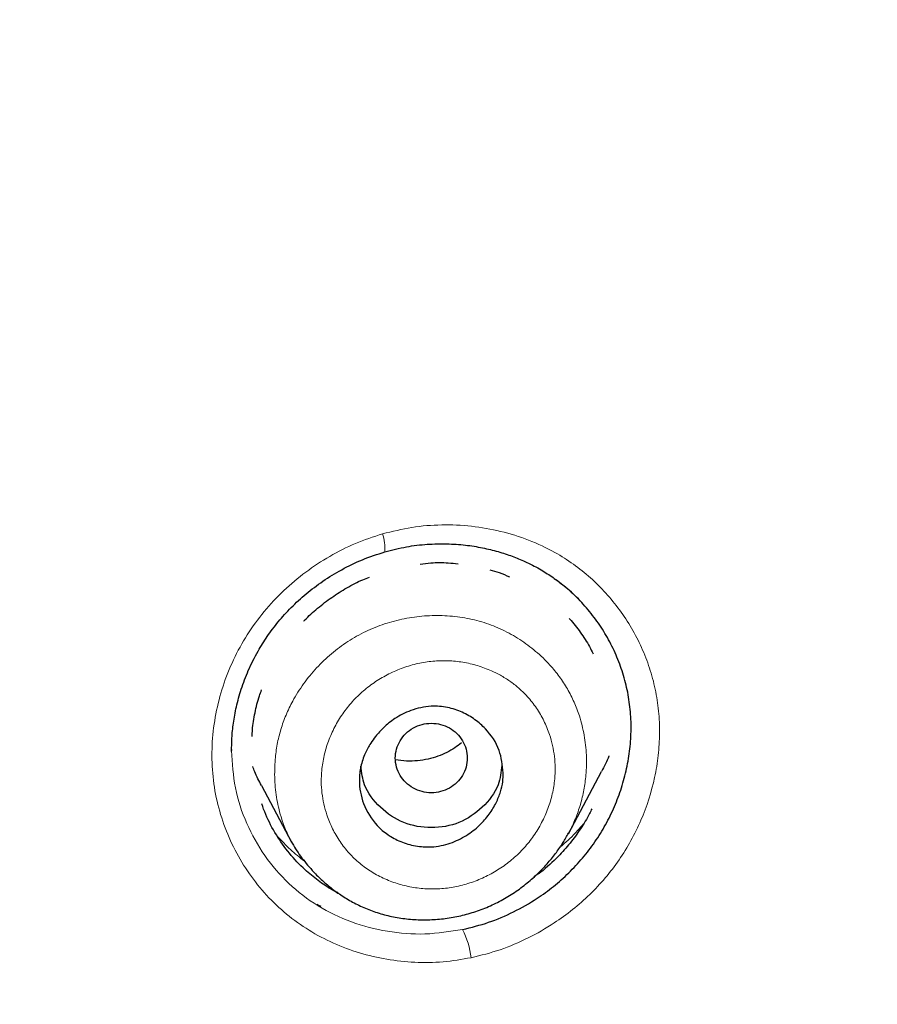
# Model space of a CAD drawing. Header units: millimetres. Extents: x 8 to 830, y 12 to 2106.
# Tile 529 of 624: x 494 to 505, y 1826 to 1838. Entities that reach past the tile are written whole.
import ezdxf

# ---------------------------------------------------------------- set-up
doc = ezdxf.new("R2010")
doc.units = ezdxf.units.MM

msp = doc.modelspace()

# ---------------------------------------------------------------- linework, layer by layer
at = {"color": 7, "linetype": 'Continuous', "lineweight": 30}
for p, q in [((496.96, 1829.341), (496.96, 1829.326)), ((496.96, 1829.341), (496.96, 1829.326)), ((501.169, 1828.287), (501.584, 1829.064)), ((497.332, 1828.889), (497.708, 1828.183)), ((501.234, 1828.225), (501.234, 1828.225)), ((501.234, 1828.225), (501.234, 1828.225))]:
    msp.add_line(p, q, dxfattribs=at)
at = {"color": 8, "linetype": 'Continuous', "lineweight": 0}
for centre, radius, start, end in [((498.359, 1831.859), 0.518, 354.7691, 20.0358), ((498.942, 1826.621), 1.018, 6.4587, 27.3366)]:
    msp.add_arc(centre, radius, start, end, dxfattribs=at)
at = {"color": 7, "linetype": 'Continuous', "lineweight": 30}
for points, knots in [([(510.735, 1777.283), (511.196, 1778.511), (512.114, 1780.956), (513.098, 1784.726), (513.872, 1788.507), (514.456, 1792.3), (514.943, 1796.485), (515.298, 1801.065), (515.507, 1806.03), (515.602, 1811.577), (515.593, 1817.706), (515.581, 1824.436), (515.477, 1831.185), (515.158, 1837.963), (514.614, 1843.619), (513.944, 1848.142), (513.279, 1851.54), (512.399, 1854.924), (511.244, 1858.268), (509.826, 1861.345), (508.149, 1864.109), (506.256, 1866.524), (504.046, 1868.669), (501.607, 1870.523), (499.025, 1872.121), (495.903, 1873.724), (492.217, 1875.246), (487.967, 1876.614), (483.651, 1877.697), (479.286, 1878.524), (474.885, 1879.093), (470.474, 1879.417), (466.081, 1879.544), (461.71, 1879.555), (457.339, 1879.543), (452.947, 1879.415), (448.536, 1879.093), (444.134, 1878.525), (439.769, 1877.697), (435.453, 1876.616), (431.203, 1875.245), (427.517, 1873.725), (424.396, 1872.122), (421.813, 1870.525), (419.375, 1868.669), (417.164, 1866.525), (415.271, 1864.109), (413.594, 1861.345), (412.176, 1858.269), (411.021, 1854.924), (410.141, 1851.54), (409.476, 1848.142), (408.806, 1843.619), (408.262, 1837.963), (407.943, 1831.185), (407.839, 1824.437), (407.828, 1817.706), (407.817, 1811.126), (407.941, 1804.673), (408.288, 1798.348), (408.866, 1792.889), (409.585, 1788.305), (410.354, 1784.591), (411.329, 1780.89), (412.232, 1778.489), (412.686, 1777.283)], [0, 0, 0, 0, 0.01422, 0.028301, 0.042283, 0.056188, 0.070046, 0.088148, 0.106186, 0.124159, 0.148558, 0.172923, 0.197399, 0.221993, 0.24671, 0.259145, 0.27167, 0.284302, 0.297067, 0.309991, 0.320883, 0.3319, 0.342924, 0.353811, 0.364567, 0.375221, 0.391058, 0.40678, 0.422432, 0.438055, 0.453668, 0.469227, 0.484683, 0.500001, 0.515318, 0.530774, 0.546334, 0.561944, 0.577571, 0.59322, 0.608942, 0.624779, 0.635434, 0.646191, 0.657076, 0.668103, 0.679114, 0.690014, 0.702933, 0.7157, 0.728331, 0.740856, 0.753291, 0.778008, 0.802602, 0.827078, 0.851444, 0.875842, 0.898728, 0.921719, 0.944802, 0.958463, 0.9722, 0.986034, 1, 1, 1, 1]), ([(510.735, 1777.283), (511.196, 1778.511), (512.114, 1780.956), (513.098, 1784.726), (513.872, 1788.507), (514.456, 1792.3), (514.943, 1796.485), (515.298, 1801.065), (515.507, 1806.03), (515.602, 1811.577), (515.593, 1817.706), (515.581, 1824.436), (515.477, 1831.185), (515.158, 1837.963), (514.614, 1843.619), (513.944, 1848.142), (513.279, 1851.54), (512.399, 1854.924), (511.244, 1858.268), (509.826, 1861.345), (508.149, 1864.109), (506.256, 1866.524), (504.046, 1868.669), (501.607, 1870.523), (499.025, 1872.121), (495.903, 1873.724), (492.217, 1875.246), (487.967, 1876.614), (483.651, 1877.697), (479.286, 1878.524), (474.885, 1879.093), (470.474, 1879.417), (466.081, 1879.544), (461.71, 1879.555), (457.339, 1879.543), (452.947, 1879.415), (448.536, 1879.093), (444.134, 1878.525), (439.769, 1877.697), (435.453, 1876.616), (431.203, 1875.245), (427.517, 1873.725), (424.396, 1872.122), (421.813, 1870.525), (419.375, 1868.669), (417.164, 1866.525), (415.271, 1864.109), (413.594, 1861.345), (412.176, 1858.269), (411.021, 1854.924), (410.141, 1851.54), (409.476, 1848.142), (408.806, 1843.619), (408.262, 1837.963), (407.943, 1831.185), (407.839, 1824.437), (407.828, 1817.706), (407.817, 1811.126), (407.941, 1804.673), (408.288, 1798.348), (408.866, 1792.889), (409.585, 1788.305), (410.354, 1784.591), (411.329, 1780.89), (412.232, 1778.489), (412.686, 1777.283)], [0, 0, 0, 0, 0.01422, 0.028301, 0.042283, 0.056188, 0.070046, 0.088148, 0.106186, 0.124159, 0.148558, 0.172923, 0.197399, 0.221993, 0.24671, 0.259145, 0.27167, 0.284302, 0.297067, 0.309991, 0.320883, 0.3319, 0.342924, 0.353811, 0.364567, 0.375221, 0.391058, 0.40678, 0.422432, 0.438055, 0.453668, 0.469227, 0.484683, 0.500001, 0.515318, 0.530774, 0.546334, 0.561944, 0.577571, 0.59322, 0.608942, 0.624779, 0.635434, 0.646191, 0.657076, 0.668103, 0.679114, 0.690014, 0.702933, 0.7157, 0.728331, 0.740856, 0.753291, 0.778008, 0.802602, 0.827078, 0.851444, 0.875842, 0.898728, 0.921719, 0.944802, 0.958463, 0.9722, 0.986034, 1, 1, 1, 1]), ([(509.342, 1777.405), (509.718, 1778.392), (510.47, 1780.366), (511.332, 1783.407), (512.046, 1786.476), (512.617, 1789.571), (513.077, 1792.68), (513.51, 1796.392), (513.859, 1800.711), (514.082, 1805.632), (514.182, 1810.777), (514.188, 1816.142), (514.173, 1821.731), (514.115, 1827.323), (513.942, 1832.92), (513.588, 1838.517), (513.084, 1843.169), (512.519, 1846.875), (511.991, 1849.641), (511.334, 1852.386), (510.519, 1855.094), (509.512, 1857.746), (508.383, 1860.098), (507.165, 1862.141), (505.916, 1863.888), (504.502, 1865.514), (502.758, 1867.162), (500.656, 1868.771), (498.205, 1870.302), (495.467, 1871.725), (492.454, 1873.021), (489.178, 1874.177), (485.839, 1875.143), (482.453, 1875.939), (478.747, 1876.63), (474.722, 1877.159), (470.387, 1877.487), (466.047, 1877.618), (461.711, 1877.632), (457.374, 1877.617), (453.033, 1877.484), (448.697, 1877.159), (444.672, 1876.63), (440.967, 1875.94), (437.582, 1875.144), (434.243, 1874.177), (430.966, 1873.02), (427.952, 1871.725), (425.215, 1870.302), (422.765, 1868.771), (420.664, 1867.161), (418.919, 1865.515), (417.506, 1863.888), (416.255, 1862.141), (415.039, 1860.097), (413.909, 1857.746), (412.902, 1855.094), (412.087, 1852.386), (411.43, 1849.642), (410.902, 1846.875), (410.337, 1843.17), (409.833, 1838.517), (409.479, 1832.921), (409.306, 1827.324), (409.248, 1821.731), (409.233, 1816.142), (409.239, 1810.852), (409.333, 1805.856), (409.537, 1801.159), (409.896, 1796.466), (410.376, 1792.367), (410.925, 1788.863), (411.488, 1785.949), (412.182, 1783.059), (413.011, 1780.196), (413.722, 1778.336), (414.078, 1777.405)], [0, 0, 0, 0, 0.011709, 0.0234, 0.035079, 0.046745, 0.058401, 0.070053, 0.08835, 0.106637, 0.124908, 0.145647, 0.166375, 0.187119, 0.207887, 0.228673, 0.249479, 0.259892, 0.270315, 0.28075, 0.291198, 0.301658, 0.31213, 0.319994, 0.327864, 0.335737, 0.343609, 0.354092, 0.364563, 0.37502, 0.38755, 0.400066, 0.41258, 0.425091, 0.437599, 0.45323, 0.468841, 0.484431, 0.499999, 0.515569, 0.531166, 0.546782, 0.562408, 0.574915, 0.587424, 0.599934, 0.612454, 0.624987, 0.635443, 0.645912, 0.656393, 0.664263, 0.672136, 0.680006, 0.687871, 0.698343, 0.708803, 0.71925, 0.729685, 0.740108, 0.750521, 0.771326, 0.792113, 0.81288, 0.833624, 0.854353, 0.875091, 0.892532, 0.909986, 0.927451, 0.944927, 0.955919, 0.966921, 0.977933, 0.988958, 1, 1, 1, 1]), ([(509.342, 1777.405), (509.718, 1778.392), (510.47, 1780.366), (511.332, 1783.407), (512.046, 1786.476), (512.617, 1789.571), (513.077, 1792.68), (513.51, 1796.392), (513.859, 1800.711), (514.082, 1805.632), (514.182, 1810.777), (514.188, 1816.142), (514.173, 1821.731), (514.115, 1827.323), (513.942, 1832.92), (513.588, 1838.517), (513.084, 1843.169), (512.519, 1846.875), (511.991, 1849.641), (511.334, 1852.386), (510.519, 1855.094), (509.512, 1857.746), (508.383, 1860.098), (507.165, 1862.141), (505.916, 1863.888), (504.502, 1865.514), (502.758, 1867.162), (500.656, 1868.771), (498.205, 1870.302), (495.467, 1871.725), (492.454, 1873.021), (489.178, 1874.177), (485.839, 1875.143), (482.453, 1875.939), (478.747, 1876.63), (474.722, 1877.159), (470.387, 1877.487), (466.047, 1877.618), (461.711, 1877.632), (457.374, 1877.617), (453.033, 1877.484), (448.697, 1877.159), (444.672, 1876.63), (440.967, 1875.94), (437.582, 1875.144), (434.243, 1874.177), (430.966, 1873.02), (427.952, 1871.725), (425.215, 1870.302), (422.765, 1868.771), (420.664, 1867.161), (418.919, 1865.515), (417.506, 1863.888), (416.255, 1862.141), (415.039, 1860.097), (413.909, 1857.746), (412.902, 1855.094), (412.087, 1852.386), (411.43, 1849.642), (410.902, 1846.875), (410.337, 1843.17), (409.833, 1838.517), (409.479, 1832.921), (409.306, 1827.324), (409.248, 1821.731), (409.233, 1816.142), (409.239, 1810.852), (409.333, 1805.856), (409.537, 1801.159), (409.896, 1796.466), (410.376, 1792.367), (410.925, 1788.863), (411.488, 1785.949), (412.182, 1783.059), (413.011, 1780.196), (413.722, 1778.336), (414.078, 1777.405)], [0, 0, 0, 0, 0.011709, 0.0234, 0.035079, 0.046745, 0.058401, 0.070053, 0.08835, 0.106637, 0.124908, 0.145647, 0.166375, 0.187119, 0.207887, 0.228673, 0.249479, 0.259892, 0.270315, 0.28075, 0.291198, 0.301658, 0.31213, 0.319994, 0.327864, 0.335737, 0.343609, 0.354092, 0.364563, 0.37502, 0.38755, 0.400066, 0.41258, 0.425091, 0.437599, 0.45323, 0.468841, 0.484431, 0.499999, 0.515569, 0.531166, 0.546782, 0.562408, 0.574915, 0.587424, 0.599934, 0.612454, 0.624987, 0.635443, 0.645912, 0.656393, 0.664263, 0.672136, 0.680006, 0.687871, 0.698343, 0.708803, 0.71925, 0.729685, 0.740108, 0.750521, 0.771326, 0.792113, 0.81288, 0.833624, 0.854353, 0.875091, 0.892532, 0.909986, 0.927451, 0.944927, 0.955919, 0.966921, 0.977933, 0.988958, 1, 1, 1, 1]), ([(508.32, 1777.336), (508.798, 1778.495), (509.754, 1780.813), (510.788, 1784.423), (511.617, 1788.08), (512.246, 1791.776), (512.776, 1795.87), (513.17, 1800.359), (513.417, 1805.242), (513.545, 1810.726), (513.559, 1816.809), (513.561, 1823.49), (513.474, 1830.172), (513.167, 1836.849), (512.631, 1842.404), (511.967, 1846.826), (511.302, 1850.116), (510.432, 1853.356), (509.307, 1856.526), (507.943, 1859.411), (506.36, 1861.974), (504.598, 1864.196), (502.559, 1866.182), (500.302, 1867.929), (497.884, 1869.447), (494.921, 1870.991), (491.395, 1872.473), (487.31, 1873.812), (483.151, 1874.878), (478.924, 1875.692), (474.644, 1876.259), (470.335, 1876.586), (466.021, 1876.715), (463.147, 1876.722), (461.71, 1876.725)], [0, 0, 0, 0, 0.027961, 0.055896, 0.083926, 0.111994, 0.13998, 0.176562, 0.213145, 0.249758, 0.299733, 0.349715, 0.399667, 0.449587, 0.499558, 0.524633, 0.549704, 0.574672, 0.599627, 0.624766, 0.645672, 0.666497, 0.687479, 0.708392, 0.729201, 0.750078, 0.781476, 0.812638, 0.843742, 0.874921, 0.906237, 0.937548, 0.968776, 1, 1, 1, 1]), ([(508.211, 1777.329), (508.692, 1778.491), (509.652, 1780.811), (510.687, 1784.424), (511.517, 1788.082), (512.147, 1791.781), (512.677, 1795.88), (513.071, 1800.374), (513.318, 1805.258), (513.446, 1810.741), (513.458, 1816.821), (513.461, 1823.5), (513.374, 1830.177), (513.066, 1836.846), (512.531, 1842.387), (511.87, 1846.799), (511.205, 1850.089), (510.333, 1853.335), (509.204, 1856.508), (507.839, 1859.389), (506.256, 1861.945), (504.496, 1864.158), (502.459, 1866.135), (500.205, 1867.872), (497.79, 1869.383), (494.834, 1870.919), (491.316, 1872.393), (487.241, 1873.725), (483.093, 1874.785), (478.877, 1875.596), (474.608, 1876.159), (470.312, 1876.484), (466.01, 1876.612), (463.143, 1876.619), (461.71, 1876.622)], [0, 0, 0, 0, 0.02807, 0.056049, 0.084097, 0.11222, 0.14029, 0.176957, 0.213595, 0.25024, 0.300239, 0.350256, 0.400249, 0.450165, 0.500053, 0.525046, 0.550147, 0.575233, 0.600252, 0.625384, 0.646253, 0.667044, 0.687993, 0.70887, 0.729645, 0.750488, 0.781834, 0.812944, 0.843996, 0.875125, 0.90639, 0.93765, 0.968827, 1, 1, 1, 1]), ([(498.875, 1831.811), (498.965, 1831.834), (499.14, 1831.879), (499.401, 1831.909), (499.648, 1831.915), (499.879, 1831.899), (500.092, 1831.865), (500.288, 1831.817), (500.465, 1831.759), (500.638, 1831.688), (500.804, 1831.603), (500.957, 1831.507), (501.081, 1831.415), (501.181, 1831.331), (501.258, 1831.259), (501.301, 1831.215), (501.32, 1831.195)], [0, 0, 0, 0, 0.102016, 0.198798, 0.290373, 0.376701, 0.457737, 0.533445, 0.603816, 0.668863, 0.747353, 0.816442, 0.876187, 0.926667, 0.967927, 1, 1, 1, 1]), ([(498.875, 1831.811), (498.965, 1831.834), (499.14, 1831.879), (499.401, 1831.909), (499.648, 1831.915), (499.879, 1831.899), (500.092, 1831.865), (500.288, 1831.817), (500.465, 1831.759), (500.638, 1831.688), (500.804, 1831.603), (500.957, 1831.507), (501.081, 1831.415), (501.181, 1831.331), (501.258, 1831.259), (501.301, 1831.215), (501.32, 1831.195)], [0, 0, 0, 0, 0.102016, 0.198798, 0.290373, 0.376701, 0.457737, 0.533445, 0.603816, 0.668863, 0.747353, 0.816442, 0.876187, 0.926667, 0.967927, 1, 1, 1, 1]), ([(496.959, 1829.315), (496.96, 1829.37), (496.961, 1829.488), (496.981, 1829.675), (497.018, 1829.879), (497.079, 1830.1), (497.167, 1830.334), (497.278, 1830.555), (497.405, 1830.758), (497.543, 1830.941), (497.705, 1831.12), (497.891, 1831.291), (498.102, 1831.45), (498.337, 1831.594), (498.596, 1831.72), (498.781, 1831.781), (498.875, 1831.811)], [0, 0, 0, 0, 0.0508219, 0.1074257, 0.1698582, 0.2381754, 0.3124392, 0.3927253, 0.4569403, 0.5243616, 0.5950334, 0.6690573, 0.7465142, 0.8274618, 0.9119414, 1, 1, 1, 1]), ([(496.959, 1829.315), (496.96, 1829.37), (496.961, 1829.488), (496.981, 1829.675), (497.018, 1829.879), (497.079, 1830.1), (497.167, 1830.334), (497.278, 1830.555), (497.405, 1830.758), (497.543, 1830.941), (497.705, 1831.12), (497.891, 1831.291), (498.102, 1831.45), (498.337, 1831.594), (498.596, 1831.72), (498.781, 1831.781), (498.875, 1831.811)], [0, 0, 0, 0, 0.0508219, 0.1074257, 0.1698582, 0.2381754, 0.3124392, 0.3927253, 0.4569403, 0.5243616, 0.5950334, 0.6690573, 0.7465142, 0.8274618, 0.9119414, 1, 1, 1, 1]), ([(499.318, 1831.657), (499.362, 1831.663), (499.479, 1831.679), (499.637, 1831.678), (499.749, 1831.667), (499.79, 1831.663)], [0, 0, 0, 0, 0.280431, 0.742772, 1, 1, 1, 1]), ([(499.318, 1831.657), (499.362, 1831.663), (499.479, 1831.679), (499.637, 1831.678), (499.749, 1831.667), (499.79, 1831.663)], [0, 0, 0, 0, 0.280431, 0.742772, 1, 1, 1, 1]), ([(500.187, 1831.587), (500.227, 1831.576), (500.312, 1831.554), (500.391, 1831.517), (500.434, 1831.498)], [0, 0, 0, 0, 0.464833, 1, 1, 1, 1]), ([(500.187, 1831.587), (500.227, 1831.576), (500.312, 1831.554), (500.391, 1831.517), (500.434, 1831.498)], [0, 0, 0, 0, 0.464833, 1, 1, 1, 1]), ([(497.864, 1830.946), (497.867, 1830.949), (497.919, 1831.007), (498.035, 1831.108), (498.21, 1831.245), (498.4, 1831.363), (498.557, 1831.448), (498.654, 1831.484), (498.682, 1831.494)], [0, 0, 0, 0, 0.013075, 0.23575, 0.461275, 0.68536, 0.909056, 1, 1, 1, 1]), ([(497.864, 1830.946), (497.867, 1830.949), (497.919, 1831.007), (498.035, 1831.108), (498.21, 1831.245), (498.4, 1831.363), (498.557, 1831.448), (498.654, 1831.484), (498.682, 1831.494)], [0, 0, 0, 0, 0.013075, 0.23575, 0.461275, 0.68536, 0.909056, 1, 1, 1, 1]), ([(499.846, 1827.089), (499.956, 1827.116), (500.174, 1827.17), (500.487, 1827.304), (500.757, 1827.459), (500.986, 1827.625), (501.176, 1827.794), (501.35, 1827.98), (501.504, 1828.181), (501.638, 1828.397), (501.749, 1828.624), (501.837, 1828.86), (501.902, 1829.102), (501.942, 1829.348), (501.958, 1829.595), (501.947, 1829.842), (501.909, 1830.086), (501.845, 1830.323), (501.757, 1830.551), (501.646, 1830.767), (501.513, 1830.97), (501.359, 1831.158), (501.195, 1831.324), (501.073, 1831.418), (501.016, 1831.461)], [0, 0, 0, 0, 0.058748, 0.117277, 0.175645, 0.219349, 0.263003, 0.306646, 0.350348, 0.394074, 0.437749, 0.481388, 0.524992, 0.568566, 0.612124, 0.655709, 0.699402, 0.743132, 0.786789, 0.830409, 0.874007, 0.917587, 0.961158, 1, 1, 1, 1]), ([(499.846, 1827.089), (499.956, 1827.116), (500.174, 1827.17), (500.487, 1827.304), (500.757, 1827.459), (500.986, 1827.625), (501.176, 1827.794), (501.35, 1827.98), (501.504, 1828.181), (501.638, 1828.397), (501.749, 1828.624), (501.837, 1828.86), (501.902, 1829.102), (501.942, 1829.348), (501.958, 1829.595), (501.947, 1829.842), (501.909, 1830.086), (501.845, 1830.323), (501.757, 1830.551), (501.646, 1830.767), (501.513, 1830.97), (501.359, 1831.158), (501.195, 1831.324), (501.073, 1831.418), (501.016, 1831.461)], [0, 0, 0, 0, 0.058748, 0.117277, 0.175645, 0.219349, 0.263003, 0.306646, 0.350348, 0.394074, 0.437749, 0.481388, 0.524992, 0.568566, 0.612124, 0.655709, 0.699402, 0.743132, 0.786789, 0.830409, 0.874007, 0.917587, 0.961158, 1, 1, 1, 1]), ([(501.179, 1830.979), (501.181, 1830.976), (501.234, 1830.923), (501.32, 1830.805), (501.418, 1830.661), (501.464, 1830.567), (501.478, 1830.537)], [0, 0, 0, 0, 0.022693, 0.417299, 0.814097, 1, 1, 1, 1]), ([(501.179, 1830.979), (501.181, 1830.976), (501.234, 1830.923), (501.32, 1830.805), (501.418, 1830.661), (501.464, 1830.567), (501.478, 1830.537)], [0, 0, 0, 0, 0.022693, 0.417299, 0.814097, 1, 1, 1, 1]), ([(497.216, 1829.501), (497.217, 1829.529), (497.221, 1829.629), (497.251, 1829.799), (497.29, 1829.967), (497.325, 1830.06), (497.334, 1830.085)], [0, 0, 0, 0, 0.139372, 0.50344, 0.869447, 1, 1, 1, 1]), ([(497.216, 1829.501), (497.217, 1829.529), (497.221, 1829.629), (497.251, 1829.799), (497.29, 1829.967), (497.325, 1830.06), (497.334, 1830.085)], [0, 0, 0, 0, 0.139372, 0.50344, 0.869447, 1, 1, 1, 1]), ([(500.356, 1829.047), (500.355, 1829.01), (500.352, 1828.931), (500.322, 1828.805), (500.268, 1828.667), (500.181, 1828.524), (500.057, 1828.383), (499.894, 1828.256), (499.691, 1828.158), (499.504, 1828.12), (499.357, 1828.121), (499.226, 1828.137), (499.073, 1828.181), (498.911, 1828.268), (498.737, 1828.417), (498.595, 1828.647), (498.551, 1828.885), (498.56, 1829.043), (498.579, 1829.156), (498.622, 1829.284), (498.69, 1829.408), (498.766, 1829.516), (498.864, 1829.623), (499.008, 1829.739), (499.208, 1829.841), (499.403, 1829.882), (499.557, 1829.881), (499.69, 1829.862), (499.843, 1829.812), (500.003, 1829.719), (500.172, 1829.57), (500.322, 1829.348), (500.346, 1829.143), (500.356, 1829.047)], [0, 0, 0, 0, 0.019857, 0.04293, 0.069037, 0.098677, 0.131469, 0.167757, 0.207343, 0.250069, 0.268469, 0.28641, 0.321393, 0.354844, 0.386871, 0.446599, 0.501107, 0.516585, 0.532018, 0.562838, 0.588387, 0.60693, 0.632524, 0.664998, 0.70447, 0.750741, 0.769431, 0.787855, 0.823152, 0.856902, 0.888828, 0.947688, 1, 1, 1, 1]), ([(499.906, 1829.233), (499.903, 1829.271), (499.897, 1829.346), (499.85, 1829.452), (499.779, 1829.544), (499.684, 1829.613), (499.574, 1829.657), (499.456, 1829.673), (499.339, 1829.657), (499.229, 1829.613), (499.134, 1829.544), (499.063, 1829.452), (499.017, 1829.346), (499.001, 1829.233), (499.017, 1829.119), (499.063, 1829.013), (499.134, 1828.922), (499.229, 1828.852), (499.339, 1828.809), (499.456, 1828.793), (499.574, 1828.809), (499.684, 1828.852), (499.779, 1828.922), (499.85, 1829.013), (499.897, 1829.119), (499.903, 1829.195), (499.906, 1829.233)], [0, 0, 0, 0, 0.041659, 0.083341, 0.125, 0.166659, 0.208341, 0.25, 0.291659, 0.333341, 0.375, 0.416659, 0.458341, 0.5, 0.541659, 0.583341, 0.625, 0.666659, 0.708341, 0.75, 0.791659, 0.833341, 0.875, 0.916659, 0.958341, 1, 1, 1, 1]), ([(499.835, 1829.421), (499.807, 1829.4), (499.749, 1829.356), (499.649, 1829.3), (499.537, 1829.252), (499.414, 1829.217), (499.282, 1829.196), (499.145, 1829.191), (499.054, 1829.205), (499.009, 1829.212)], [0, 0, 0, 0, 0.113469, 0.245781, 0.381873, 0.524823, 0.677242, 0.839338, 1, 1, 1, 1]), ([(501.677, 1829.259), (501.677, 1829.258), (501.652, 1829.191), (501.617, 1829.128), (501.583, 1829.064)], [0, 0, 0, 0, 0.005821, 1, 1, 1, 1]), ([(497.333, 1828.889), (497.303, 1828.946), (497.262, 1829.023), (497.233, 1829.106), (497.225, 1829.129)], [0, 0, 0, 0, 0.725628, 1, 1, 1, 1]), ([(500.338, 1829.142), (500.329, 1829.059), (500.305, 1828.863), (500.105, 1828.605), (499.813, 1828.404), (499.457, 1828.343), (499.101, 1828.403), (498.809, 1828.604), (498.61, 1828.858), (498.586, 1829.051), (498.577, 1829.13)], [0, 0, 0, 0, 0.098101, 0.232666, 0.367487, 0.502104, 0.636968, 0.77144, 0.906539, 1, 1, 1, 1]), ([(498.292, 1827.545), (498.267, 1827.558), (498.179, 1827.603), (498.04, 1827.699), (497.857, 1827.848), (497.678, 1828.037), (497.513, 1828.271), (497.401, 1828.481), (497.352, 1828.617), (497.336, 1828.661)], [0, 0, 0, 0, 0.055001, 0.195875, 0.33696, 0.526047, 0.714395, 0.905449, 1, 1, 1, 1]), ([(498.292, 1827.545), (498.267, 1827.558), (498.179, 1827.603), (498.04, 1827.699), (497.857, 1827.848), (497.678, 1828.037), (497.513, 1828.271), (497.401, 1828.481), (497.352, 1828.617), (497.336, 1828.661)], [0, 0, 0, 0, 0.055001, 0.195875, 0.33696, 0.526047, 0.714395, 0.905449, 1, 1, 1, 1]), ([(501.463, 1828.599), (501.454, 1828.579), (501.414, 1828.492), (501.323, 1828.347), (501.193, 1828.167), (501.028, 1827.984), (500.877, 1827.84), (500.767, 1827.766), (500.739, 1827.746)], [0, 0, 0, 0, 0.059959, 0.255768, 0.451349, 0.648645, 0.908838, 1, 1, 1, 1]), ([(501.463, 1828.599), (501.454, 1828.579), (501.414, 1828.492), (501.323, 1828.347), (501.193, 1828.167), (501.028, 1827.984), (500.877, 1827.84), (500.767, 1827.766), (500.739, 1827.746)], [0, 0, 0, 0, 0.059959, 0.255768, 0.451349, 0.648645, 0.908838, 1, 1, 1, 1]), ([(497.705, 1828.19), (497.723, 1828.159), (497.758, 1828.096), (497.822, 1828.004), (497.892, 1827.914), (497.977, 1827.816), (498.079, 1827.712), (498.204, 1827.605), (498.342, 1827.507), (498.492, 1827.419), (498.653, 1827.343), (498.825, 1827.283), (499.006, 1827.24), (499.195, 1827.214), (499.388, 1827.207), (499.583, 1827.218), (499.776, 1827.248), (499.966, 1827.297), (500.151, 1827.363), (500.329, 1827.448), (500.498, 1827.55), (500.655, 1827.667), (500.795, 1827.793), (500.916, 1827.922), (501.018, 1828.049), (501.103, 1828.172), (501.15, 1828.255), (501.172, 1828.294)], [0, 0, 0, 0, 0.025163, 0.051005, 0.077641, 0.105211, 0.143556, 0.18316, 0.223844, 0.265524, 0.308117, 0.351559, 0.395981, 0.441467, 0.487259, 0.533138, 0.579074, 0.625042, 0.671035, 0.717077, 0.763157, 0.809297, 0.853953, 0.895243, 0.933277, 0.968163, 1, 1, 1, 1]), ([(498.027, 1827.407), (498.031, 1827.403), (498.045, 1827.392), (498.062, 1827.385), (498.074, 1827.38)], [0, 0, 0, 0, 0.291902, 1, 1, 1, 1]), ([(498.027, 1827.407), (498.031, 1827.403), (498.045, 1827.392), (498.062, 1827.385), (498.074, 1827.38)], [0, 0, 0, 0, 0.291902, 1, 1, 1, 1])]:
    msp.add_open_spline(points, degree=3, knots=knots, dxfattribs=at)
at = {"color": 8, "linetype": 'Continuous', "lineweight": 0}
for points, knots in [([(461.71, 1877.106), (463.633, 1877.101), (467.47, 1877.089), (473.208, 1876.804), (478.42, 1876.168), (483.101, 1875.272), (487.279, 1874.208), (491.401, 1872.866), (494.969, 1871.372), (497.968, 1869.816), (500.422, 1868.283), (502.716, 1866.525), (504.78, 1864.516), (506.577, 1862.28), (508.198, 1859.7), (509.592, 1856.79), (510.744, 1853.588), (511.635, 1850.31), (512.317, 1846.984), (512.994, 1842.527), (513.541, 1836.936), (513.855, 1830.217), (513.944, 1823.496), (513.943, 1816.773), (513.927, 1810.204), (513.753, 1803.798), (513.347, 1797.579), (512.711, 1792.259), (511.939, 1787.835), (511.125, 1784.287), (510.115, 1780.769), (509.187, 1778.501), (508.722, 1777.363)], [0, 0, 0, 0, 0.041621, 0.083027, 0.124254, 0.155187, 0.186259, 0.217684, 0.249258, 0.270278, 0.291311, 0.312423, 0.333508, 0.354515, 0.375614, 0.400882, 0.426039, 0.451271, 0.476543, 0.501735, 0.551843, 0.601883, 0.651941, 0.702019, 0.752119, 0.798831, 0.845298, 0.891449, 0.918531, 0.94558, 0.97268, 1, 1, 1, 1]), ([(507.596, 1777.288), (508.035, 1778.32), (508.91, 1780.377), (509.885, 1783.568), (510.684, 1786.79), (511.314, 1790.048), (511.919, 1794.063), (512.419, 1798.836), (512.745, 1804.36), (512.89, 1809.886), (512.918, 1815.413), (512.918, 1820.942), (512.891, 1826.476), (512.756, 1832.013), (512.447, 1837.545), (511.988, 1842.139), (511.464, 1845.793), (510.964, 1848.517), (510.331, 1851.223), (509.544, 1853.897), (508.565, 1856.514), (507.463, 1858.833), (506.273, 1860.848), (505.049, 1862.57), (503.668, 1864.166), (501.973, 1865.782), (499.926, 1867.363), (497.526, 1868.872), (494.841, 1870.272), (491.886, 1871.547), (488.669, 1872.681), (485.385, 1873.629), (482.056, 1874.414), (478.422, 1875.087), (474.482, 1875.601), (470.237, 1875.919), (465.977, 1876.044), (463.133, 1876.052), (461.71, 1876.056)], [0, 0, 0, 0, 0.025187, 0.050179, 0.075123, 0.100094, 0.125136, 0.166903, 0.208626, 0.250313, 0.291969, 0.333625, 0.37529, 0.416998, 0.458703, 0.500331, 0.521117, 0.541911, 0.562756, 0.58369, 0.604635, 0.625533, 0.64124, 0.657021, 0.672697, 0.688253, 0.709036, 0.729951, 0.750861, 0.775791, 0.800731, 0.825772, 0.850789, 0.87571, 0.906738, 0.93776, 0.968848, 1, 1, 1, 1]), ([(507.596, 1777.288), (508.035, 1778.32), (508.91, 1780.377), (509.885, 1783.568), (510.684, 1786.79), (511.314, 1790.048), (511.919, 1794.063), (512.419, 1798.836), (512.745, 1804.36), (512.89, 1809.886), (512.918, 1815.413), (512.918, 1820.942), (512.891, 1826.476), (512.756, 1832.013), (512.447, 1837.545), (511.988, 1842.139), (511.464, 1845.793), (510.964, 1848.517), (510.331, 1851.223), (509.544, 1853.897), (508.565, 1856.514), (507.463, 1858.833), (506.273, 1860.848), (505.049, 1862.57), (503.668, 1864.166), (501.973, 1865.782), (499.926, 1867.363), (497.526, 1868.872), (494.841, 1870.272), (491.886, 1871.547), (488.669, 1872.681), (485.385, 1873.629), (482.056, 1874.414), (478.422, 1875.087), (474.482, 1875.601), (470.237, 1875.919), (465.977, 1876.044), (463.133, 1876.052), (461.71, 1876.056)], [0, 0, 0, 0, 0.025187, 0.050179, 0.075123, 0.100094, 0.125136, 0.166903, 0.208626, 0.250313, 0.291969, 0.333625, 0.37529, 0.416998, 0.458703, 0.500331, 0.521117, 0.541911, 0.562756, 0.58369, 0.604635, 0.625533, 0.64124, 0.657021, 0.672697, 0.688253, 0.709036, 0.729951, 0.750861, 0.775791, 0.800731, 0.825772, 0.850789, 0.87571, 0.906738, 0.93776, 0.968848, 1, 1, 1, 1]), ([(498.846, 1832.036), (498.968, 1832.066), (499.212, 1832.127), (499.586, 1832.155), (499.959, 1832.139), (500.324, 1832.075), (500.675, 1831.965), (500.979, 1831.823), (501.235, 1831.66), (501.448, 1831.49), (501.641, 1831.298), (501.813, 1831.087), (501.963, 1830.859), (502.088, 1830.616), (502.188, 1830.36), (502.26, 1830.094), (502.302, 1829.821), (502.314, 1829.544), (502.297, 1829.266), (502.237, 1828.898), (502.122, 1828.538), (501.956, 1828.199), (501.807, 1827.957), (501.634, 1827.731), (501.374, 1827.455), (501.052, 1827.196), (500.668, 1826.976), (500.319, 1826.827), (500.076, 1826.766), (499.954, 1826.736)], [0, 0, 0, 0, 0.041702, 0.083416, 0.125153, 0.166882, 0.208561, 0.25018, 0.281377, 0.312577, 0.343801, 0.375052, 0.40632, 0.437597, 0.468882, 0.500191, 0.531476, 0.562713, 0.593948, 0.625197, 0.687641, 0.718892, 0.750133, 0.781341, 0.81252, 0.874856, 0.916518, 0.95823, 1, 1, 1, 1]), ([(498.846, 1832.036), (498.968, 1832.066), (499.212, 1832.127), (499.586, 1832.155), (499.959, 1832.139), (500.324, 1832.075), (500.675, 1831.965), (500.979, 1831.823), (501.235, 1831.66), (501.448, 1831.49), (501.641, 1831.298), (501.813, 1831.087), (501.963, 1830.859), (502.088, 1830.616), (502.188, 1830.36), (502.26, 1830.094), (502.302, 1829.821), (502.314, 1829.544), (502.297, 1829.266), (502.237, 1828.898), (502.122, 1828.538), (501.956, 1828.199), (501.807, 1827.957), (501.634, 1827.731), (501.374, 1827.455), (501.052, 1827.196), (500.668, 1826.976), (500.319, 1826.827), (500.076, 1826.766), (499.954, 1826.736)], [0, 0, 0, 0, 0.041702, 0.083416, 0.125153, 0.166882, 0.208561, 0.25018, 0.281377, 0.312577, 0.343801, 0.375052, 0.40632, 0.437597, 0.468882, 0.500191, 0.531476, 0.562713, 0.593948, 0.625197, 0.687641, 0.718892, 0.750133, 0.781341, 0.81252, 0.874856, 0.916518, 0.95823, 1, 1, 1, 1]), ([(499.954, 1826.736), (499.837, 1826.716), (499.603, 1826.676), (499.248, 1826.673), (498.898, 1826.71), (498.557, 1826.791), (498.23, 1826.912), (497.923, 1827.074), (497.642, 1827.275), (497.392, 1827.513), (497.175, 1827.783), (496.996, 1828.079), (496.857, 1828.398), (496.76, 1828.736), (496.712, 1829.084), (496.711, 1829.437), (496.756, 1829.788), (496.845, 1830.132), (496.977, 1830.464), (497.149, 1830.778), (497.361, 1831.068), (497.607, 1831.331), (497.883, 1831.563), (498.184, 1831.76), (498.505, 1831.924), (498.732, 1831.999), (498.846, 1832.036)], [0, 0, 0, 0, 0.04171, 0.083412, 0.125123, 0.166825, 0.208496, 0.250134, 0.291716, 0.333272, 0.37487, 0.416545, 0.458329, 0.500283, 0.542192, 0.583893, 0.625501, 0.66707, 0.708628, 0.750204, 0.791765, 0.833313, 0.874904, 0.916547, 0.958242, 1, 1, 1, 1]), ([(499.954, 1826.736), (499.837, 1826.716), (499.603, 1826.676), (499.248, 1826.673), (498.898, 1826.71), (498.557, 1826.791), (498.23, 1826.912), (497.923, 1827.074), (497.642, 1827.275), (497.392, 1827.513), (497.175, 1827.783), (496.996, 1828.079), (496.857, 1828.398), (496.76, 1828.736), (496.712, 1829.084), (496.711, 1829.437), (496.756, 1829.788), (496.845, 1830.132), (496.977, 1830.464), (497.149, 1830.778), (497.361, 1831.068), (497.607, 1831.331), (497.883, 1831.563), (498.184, 1831.76), (498.505, 1831.924), (498.732, 1831.999), (498.846, 1832.036)], [0, 0, 0, 0, 0.04171, 0.083412, 0.125123, 0.166825, 0.208496, 0.250134, 0.291716, 0.333272, 0.37487, 0.416545, 0.458329, 0.500283, 0.542192, 0.583893, 0.625501, 0.66707, 0.708628, 0.750204, 0.791765, 0.833313, 0.874904, 0.916547, 0.958242, 1, 1, 1, 1]), ([(497.504, 1829.216), (497.511, 1829.279), (497.526, 1829.405), (497.573, 1829.591), (497.637, 1829.772), (497.73, 1829.965), (497.855, 1830.164), (498.018, 1830.363), (498.204, 1830.541), (498.41, 1830.694), (498.633, 1830.82), (498.871, 1830.915), (499.118, 1830.98), (499.371, 1831.014), (499.625, 1831.018), (499.875, 1830.99), (500.117, 1830.931), (500.348, 1830.84), (500.565, 1830.719), (500.764, 1830.571), (500.928, 1830.413), (501.058, 1830.253), (501.16, 1830.098), (501.244, 1829.933), (501.317, 1829.741), (501.372, 1829.519), (501.4, 1829.271), (501.395, 1829.041), (501.366, 1828.834), (501.323, 1828.65), (501.258, 1828.473), (501.208, 1828.353), (501.173, 1828.297), (501.171, 1828.294)], [0, 0, 0, 0, 0.028137, 0.056235, 0.084299, 0.112301, 0.149551, 0.186732, 0.223819, 0.260772, 0.297572, 0.334368, 0.371295, 0.408284, 0.445229, 0.482018, 0.518576, 0.555141, 0.591949, 0.628917, 0.665941, 0.6937, 0.721426, 0.749132, 0.77686, 0.81388, 0.850943, 0.887985, 0.915721, 0.943394, 0.97101, 0.998612, 1, 1, 1, 1]), ([(498.086, 1829.077), (498.083, 1829.03), (498.077, 1828.936), (498.087, 1828.796), (498.111, 1828.657), (498.153, 1828.506), (498.219, 1828.347), (498.312, 1828.187), (498.426, 1828.041), (498.559, 1827.914), (498.709, 1827.805), (498.875, 1827.718), (499.051, 1827.653), (499.234, 1827.611), (499.421, 1827.593), (499.61, 1827.598), (499.799, 1827.629), (499.983, 1827.683), (500.161, 1827.759), (500.328, 1827.856), (500.481, 1827.973), (500.619, 1828.107), (500.739, 1828.258), (500.839, 1828.424), (500.918, 1828.601), (500.973, 1828.784), (501, 1828.956), (501.007, 1829.112), (500.998, 1829.252), (500.974, 1829.391), (500.932, 1829.541), (500.867, 1829.699), (500.773, 1829.86), (500.669, 1829.992), (500.561, 1830.1), (500.453, 1830.186), (500.335, 1830.262), (500.196, 1830.332), (500.035, 1830.392), (499.852, 1830.434), (499.664, 1830.453), (499.475, 1830.448), (499.287, 1830.418), (499.102, 1830.364), (498.925, 1830.288), (498.758, 1830.191), (498.604, 1830.075), (498.466, 1829.941), (498.346, 1829.789), (498.246, 1829.624), (498.168, 1829.448), (498.111, 1829.264), (498.095, 1829.139), (498.086, 1829.077)], [0, 0, 0, 0, 0.015544, 0.031053, 0.046695, 0.062636, 0.083445, 0.104453, 0.125119, 0.145828, 0.166522, 0.187577, 0.208548, 0.229272, 0.250087, 0.270822, 0.291532, 0.312565, 0.333537, 0.354254, 0.37505, 0.395759, 0.416446, 0.437484, 0.458578, 0.479333, 0.500127, 0.515711, 0.531215, 0.546806, 0.562653, 0.583605, 0.60432, 0.625161, 0.640601, 0.656052, 0.671674, 0.687621, 0.708437, 0.729404, 0.750085, 0.770865, 0.791554, 0.812503, 0.833507, 0.854212, 0.874958, 0.895755, 0.916446, 0.937395, 0.958478, 0.979225, 1, 1, 1, 1]), ([(496.959, 1829.324), (496.969, 1829.168), (496.988, 1828.855), (497.137, 1828.41), (497.363, 1828.004), (497.665, 1827.654), (498.032, 1827.372), (498.452, 1827.171), (498.905, 1827.054), (499.377, 1827.015), (499.69, 1827.064), (499.846, 1827.089)], [0, 0, 0, 0, 0.110449, 0.222095, 0.333059, 0.443737, 0.554559, 0.665811, 0.777291, 0.888757, 1, 1, 1, 1]), ([(496.959, 1829.324), (496.969, 1829.168), (496.988, 1828.855), (497.137, 1828.41), (497.363, 1828.004), (497.665, 1827.654), (498.032, 1827.372), (498.452, 1827.171), (498.905, 1827.054), (499.377, 1827.015), (499.69, 1827.064), (499.846, 1827.089)], [0, 0, 0, 0, 0.110449, 0.222095, 0.333059, 0.443737, 0.554559, 0.665811, 0.777291, 0.888757, 1, 1, 1, 1]), ([(497.727, 1828.153), (497.701, 1828.2), (497.646, 1828.302), (497.576, 1828.489), (497.521, 1828.711), (497.492, 1828.962), (497.5, 1829.131), (497.504, 1829.216)], [0, 0, 0, 0, 0.146762, 0.316233, 0.543369, 0.771502, 1, 1, 1, 1]), ([(501.354, 1828.404), (501.322, 1828.367), (501.234, 1828.267), (501.134, 1828.172), (501.064, 1828.118), (501.062, 1828.116)], [0, 0, 0, 0, 0.357221, 0.973886, 1, 1, 1, 1]), ([(501.354, 1828.404), (501.322, 1828.367), (501.234, 1828.267), (501.134, 1828.172), (501.064, 1828.118), (501.062, 1828.116)], [0, 0, 0, 0, 0.357221, 0.973886, 1, 1, 1, 1]), ([(497.87, 1827.944), (497.811, 1827.99), (497.689, 1828.086), (497.584, 1828.199), (497.53, 1828.257)], [0, 0, 0, 0, 0.488386, 1, 1, 1, 1]), ([(497.87, 1827.944), (497.811, 1827.99), (497.689, 1828.086), (497.584, 1828.199), (497.53, 1828.257)], [0, 0, 0, 0, 0.488386, 1, 1, 1, 1])]:
    msp.add_open_spline(points, degree=3, knots=knots, dxfattribs=at)

doc.saveas('drawing.dxf')
